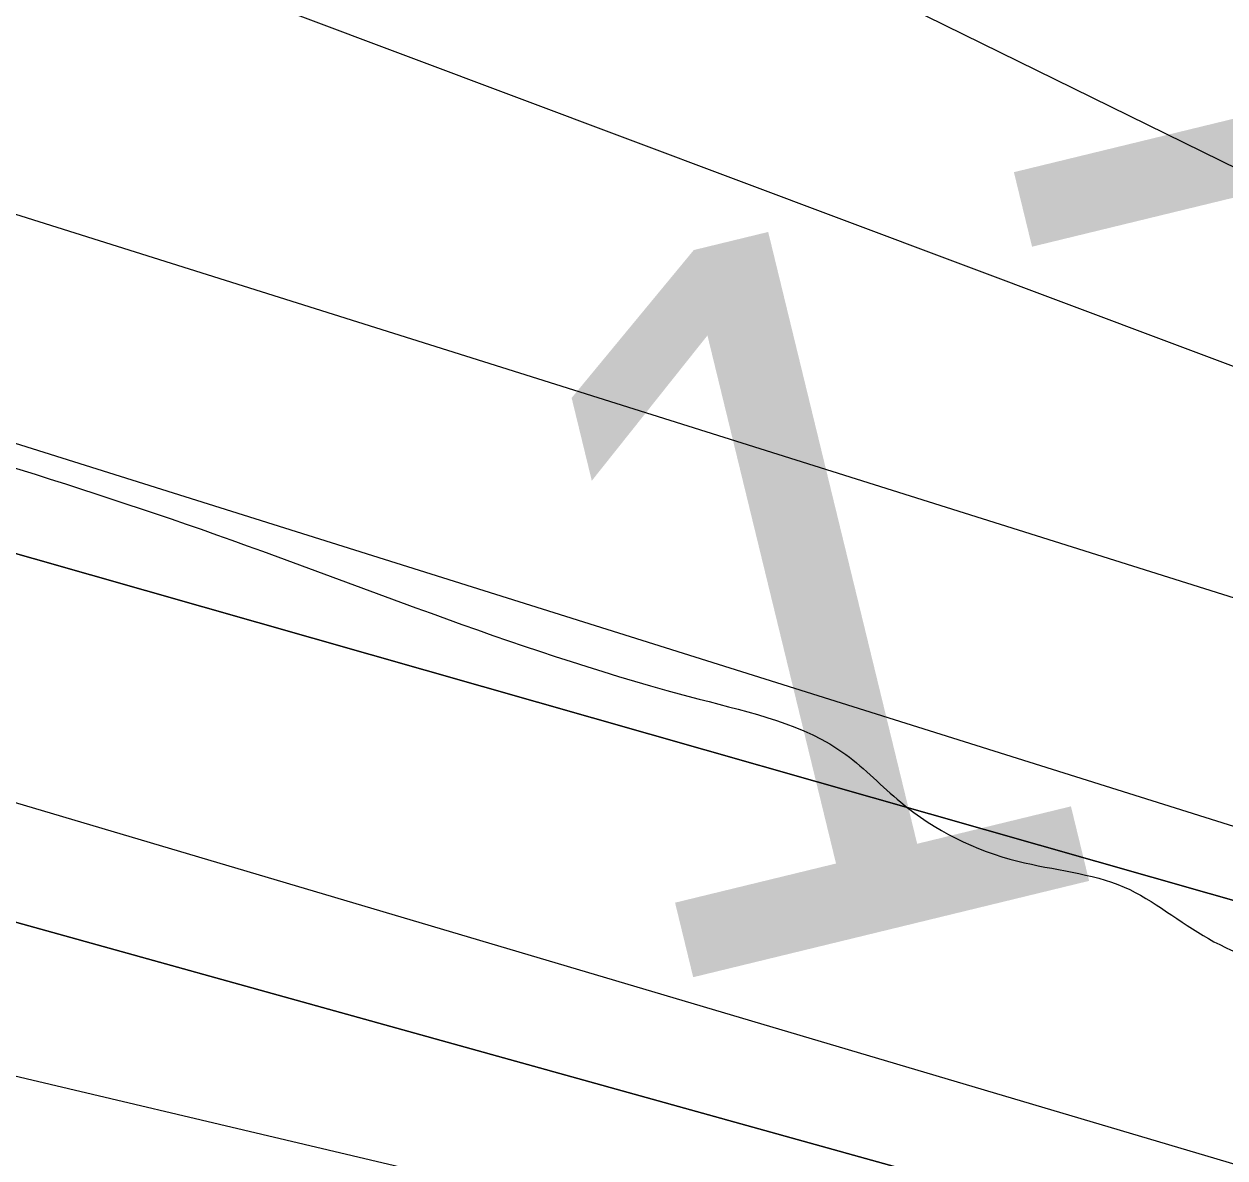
# Model space of a CAD drawing. Extents: x 3445503 to 3483459, y 540493 to 566012.
# Drawn here: x 3472087.7 to 3472201.5, y 551881.6 to 551989.1 of the extents above; entities that cross this region are included whole.
import ezdxf

# ---------------------------------------------------------------- set-up
doc = ezdxf.new("R2010")
doc.units = 0
for name, color, linetype in [('V-GRID-MAJR', 7, 'Continuous'), ('V-RIVR-EDGE', 7, 'Continuous'), ('V-RIVR-RANG', 7, 'Continuous'), ('V-RRAP-RVMT', 7, 'Continuous'), ('V-TOPO-DPTH', 7, 'Continuous'), ('V-TOPO-MINR', 7, 'Continuous'), ('V-TOPO-WATR', 7, 'Continuous')]:
    doc.layers.add(name, color=color, linetype=linetype)

msp = doc.modelspace()

# ---------------------------------------------------------------- linework, layer by layer
at = {"layer": 'V-GRID-MAJR'}
msp.add_spline([(3449621.526, 551946.219), (3454896.117, 551971.152), (3460170.705, 551996.853), (3465445.288, 552023.321), (3470719.8680000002, 552050.556), (3475994.444, 552078.558), (3481269.015, 552107.327), (3481269.0160000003, 552107.327)], degree=3, dxfattribs=at)
at = {"layer": 'V-RIVR-EDGE'}
msp.add_spline([(3466309.3848466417, 552621.9579710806), (3466349.703870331, 552619.4248512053), (3466382.7286882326, 552619.3431903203), (3466411.927860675, 552618.5757255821), (3466431.7444705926, 552619.221988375), (3466456.4313341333, 552621.2467355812), (3466478.3423179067, 552625.364137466), (3466500.245565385, 552626.3528723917), (3466524.236310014, 552628.0317091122), (3466536.750118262, 552627.6531342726), (3466565.613695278, 552631.7533443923), (3466586.12556452, 552632.3978880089), (3466600.729448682, 552633.7523039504), (3466616.0268729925, 552634.4097413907), (3466639.3163411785, 552633.656889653), (3466653.5691573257, 552633.621646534), (3466663.6572942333, 552636.3777557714), (3466670.958376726, 552636.70733408), (3466676.5238896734, 552638.0840993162), (3466689.3818892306, 552636.3141462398), (3466713.3709146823, 552637.2977236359), (3466728.6700581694, 552638.6504204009), (3466733.538592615, 552639.3336454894), (3466741.1864451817, 552639.3147345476), (3466744.6653205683, 552640.3490276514), (3466765.8784662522, 552643.425259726), (3466811.078918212, 552646.7898098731), (3466822.205646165, 552647.8051920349), (3466836.469636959, 552652.2891345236), (3466848.283028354, 552649.8265008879), (3466872.264317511, 552647.6814113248), (3466895.5486281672, 552644.842781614), (3466925.7906895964, 552644.0727381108), (3466966.4607813, 552642.9292772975), (3466982.79421789, 552640.8030986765), (3467002.59535522, 552635.1920275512), (3467043.595884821, 552627.0951139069), (3467061.669188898, 552625.6598966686), (3467070.7101388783, 552626.68043636), (3467078.7116382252, 552629.0940734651), (3467090.2031876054, 552637.061189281), (3467099.252733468, 552641.558025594), (3467116.301199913, 552647.425610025), (3467156.6554667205, 552659.1453062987), (3467180.3045988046, 552663.258410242), (3467190.046825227, 552666.710638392), (3467215.09593143, 552674.6442302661), (3467224.4982644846, 552681.2259849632), (3467241.911552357, 552694.0453030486), (3467256.190156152, 552704.4389497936), (3467275.6875028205, 552716.5578510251), (3467305.630931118, 552735.6035578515), (3467327.5634045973, 552748.4117012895), (3467352.2898091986, 552766.4274129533), (3467374.5759294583, 552781.6681044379), (3467388.8450777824, 552788.2378248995), (3467399.6405082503, 552795.8590302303), (3467402.78378821, 552801.7609981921), (3467413.9139545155, 552804.1668990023), (3467419.4846249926, 552807.6294422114), (3467425.4132401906, 552815.2626817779), (3467432.374429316, 552818.7217866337), (3467446.2950883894, 552824.9447370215), (3467466.1340476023, 552834.6293710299), (3467483.877773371, 552840.495236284), (3467499.17605727, 552841.5003033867), (3467510.654712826, 552844.2529742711), (3467520.049309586, 552847.7060620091), (3467524.5753718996, 552850.4759246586), (3467538.4917330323, 552854.9607267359), (3467570.8333258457, 552859.7476002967), (3467609.0837633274, 552864.1722311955), (3467645.5969120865, 552868.9487896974), (3467670.2803372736, 552869.5830182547), (3467689.7518962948, 552871.2730296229), (3467696.009230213, 552871.257557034), (3467706.087052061, 552869.8421103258), (3467716.5150823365, 552869.4686930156), (3467730.4194092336, 552869.0866798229), (3467744.6799616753, 552872.1801036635), (3467757.201506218, 552874.9301957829), (3467768.325655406, 552874.9026889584), (3467789.870098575, 552871.3730978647), (3467862.1813662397, 552872.9324518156), (3467905.6281973, 552870.0439659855), (3467943.4854469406, 552856.0450843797), (3467982.0233429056, 552836.1347793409), (3468014.6377812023, 552810.677012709), (3468040.65671139, 552789.0595045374), (3468070.1493594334, 552766.3905114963), (3468095.144311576, 552752.4234346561), (3468129.525264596, 552738.433148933), (3468159.7466959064, 552729.3199935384), (3468202.1480592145, 552725.3911974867), (3468241.4284918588, 552724.5988046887), (3468263.6742114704, 552723.5009020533), (3468284.519956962, 552718.5825114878), (3468310.5466234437, 552700.0936702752), (3468339.350029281, 552679.8598040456), (3468348.374647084, 552674.2753801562), (3468371.3078897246, 552670.0470913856), (3468394.9518642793, 552672.074417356), (3468423.1107265, 552672.3524203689), (3468450.5691718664, 552670.5463645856), (3468476.2946264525, 552670.8303847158), (3468493.331918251, 552672.17878354), (3468516.288369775, 552677.3364956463), (3468541.3426335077, 552687.3558654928), (3468560.1404229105, 552697.7383375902), (3468569.530721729, 552699.453277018), (3468577.1777147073, 552699.086736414), (3468586.549102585, 552693.1538232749), (3468603.1932065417, 552676.0787095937), (3468627.1512868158, 552664.5476191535), (3468668.5080419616, 552659.9261425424), (3468712.655289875, 552659.1217155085), (3468729.6977392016, 552662.5558923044), (3468746.743626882, 552667.3805877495), (3468759.9561328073, 552668.390812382), (3468773.149727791, 552661.7531844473), (3468796.0468677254, 552642.9244498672), (3468815.139851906, 552632.1006529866), (3468834.5778869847, 552620.2331075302), (3468847.085678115, 552617.4211250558), (3468885.6579576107, 552611.4160065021), (3468924.924636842, 552605.0615391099), (3468947.8638966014, 552603.2666579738), (3468956.9074253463, 552605.3300866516), (3468965.9595499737, 552610.869811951), (3468970.840118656, 552616.4198523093), (3468974.664044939, 552616.4103968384), (3468976.7334907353, 552609.8002757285), (3468983.642244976, 552592.0539711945), (3468990.5742081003, 552583.6936675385), (3469002.715458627, 552573.2346920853), (3469014.5168157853, 552565.9052431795), (3469022.157791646, 552563.1052949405), (3469029.1086657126, 552562.3928438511), (3469038.490368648, 552560.6314866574), (3469047.8634757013, 552555.3938328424), (3469053.7680224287, 552553.2934418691), (3469073.9245257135, 552550.8101781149), (3469091.299991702, 552548.3337910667), (3469106.580224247, 552542.0386352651), (3469126.7289912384, 552536.4267045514), (3469142.713078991, 552533.6061261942), (3469153.1385305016, 552532.1898198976), (3469162.515075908, 552528.3426847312), (3469171.8761487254, 552518.2382156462), (3469185.7598455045, 552509.5130905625), (3469208.691368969, 552504.5895424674), (3469232.6709389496, 552501.7491935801), (3469258.052202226, 552503.4245919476), (3469277.1821487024, 552507.5488705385), (3469302.5720078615, 552512.7005655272), (3469341.873930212, 552520.598914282), (3469368.302380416, 552524.0098821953), (3469396.1067362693, 552521.5077074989), (3469447.8657340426, 552506.0839237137), (3469526.008483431, 552475.9943654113), (3469583.6754662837, 552459.8607093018), (3469651.0795180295, 552445.0935033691), (3469684.7815439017, 552437.7099004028), (3469730.656625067, 552432.7296194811), (3469767.1482841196, 552428.8154364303), (3469829.708729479, 552423.4462656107), (3469847.787191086, 552424.0968263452), (3469856.8255623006, 552424.0744770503), (3469867.597783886, 552422.3096815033), (3469876.2790699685, 552418.4642655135), (3469887.7370954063, 552412.8738245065), (3469925.5952046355, 552399.2225725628), (3469955.1256745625, 552391.8492846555), (3469977.3593599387, 552385.8845667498), (3470001.330334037, 552379.5679212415), (3470024.271312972, 552378.4682994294), (3470048.2654959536, 552381.5376547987), (3470074.0072827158, 552388.4266385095), (3470084.094560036, 552390.8351180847), (3470093.829909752, 552391.5063089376), (3470109.1161594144, 552387.6445607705), (3470138.280948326, 552372.9719095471), (3470163.617513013, 552356.5705654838), (3470192.4441277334, 552345.7227001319), (3470225.456051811, 552340.4265943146), (3470241.7920671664, 552339.3433046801), (3470271.6882181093, 552339.2693800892), (3470310.9617740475, 552335.6959499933), (3470330.081405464, 552335.6486726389), (3470358.588756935, 552336.2734457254), (3470382.571765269, 552334.8236154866), (3470398.206504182, 552331.3086373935), (3470414.528766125, 552324.6632731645), (3470435.0191456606, 552316.6170752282), (3470465.5847682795, 552306.1125415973), (3470481.553383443, 552297.0346293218), (3470485.3755905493, 552296.3299145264), (3470491.6320648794, 552295.9668122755), (3470495.7976037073, 552293.5230895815), (3470499.962282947, 552290.7317372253), (3470505.8651104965, 552287.9360869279), (3470526.710855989, 552283.017696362), (3470533.314959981, 552282.6537345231), (3470539.224664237, 552282.6391215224), (3470542.35161202, 552281.9361259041), (3470544.0837432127, 552279.4984203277), (3470547.2055334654, 552276.7096467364), (3470551.369353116, 552273.5706647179), (3470557.6223890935, 552271.8170438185), (3470564.5698248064, 552269.7140740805), (3470576.390092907, 552270.0324777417), (3470585.774374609, 552269.3140095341), (3470591.329572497, 552266.5192188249), (3470613.5581003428, 552258.468722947), (3470637.518759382, 552247.9805214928), (3470666.686127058, 552234.3507592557), (3470680.9234706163, 552228.0581822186), (3470696.5547711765, 552223.1526854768), (3470705.2403551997, 552221.0454177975), (3470710.454800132, 552221.0325239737), (3470716.373959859, 552224.8418372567), (3470726.806288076, 552226.2065682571), (3470744.8873284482, 552227.9000179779), (3470772.007599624, 552229.918748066), (3470784.1763569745, 552230.5839218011), (3470792.1709796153, 552230.2165216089), (3470802.939762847, 552227.0612074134), (3470818.5822380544, 552226.6748962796), (3470830.0617531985, 552229.7751968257), (3470835.9809129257, 552233.5845101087), (3470842.5867360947, 552233.9158075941), (3470861.0085294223, 552232.8273604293), (3470874.207281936, 552228.2755104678), (3470890.1810546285, 552221.2833761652), (3470909.2989668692, 552220.5408394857), (3470935.3711915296, 552220.4763703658), (3470949.6326035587, 552223.9174238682), (3470960.7627698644, 552226.3233246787), (3470973.2774377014, 552226.2923795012), (3470997.600339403, 552221.7130227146), (3471022.2691515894, 552216.4375470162), (3471070.562167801, 552205.1939150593), (3471088.982241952, 552203.410208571), (3471111.9249400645, 552203.0058460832), (3471121.6577110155, 552202.63414795), (3471127.9124661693, 552201.5757863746), (3471132.7706855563, 552198.0874555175), (3471136.5825776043, 552193.2111847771), (3471141.449392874, 552193.1991505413), (3471145.627825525, 552195.9698727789), (3471151.191619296, 552196.651378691), (3471156.7536938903, 552196.6376252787), (3471178.2955582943, 552192.0651451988), (3471192.538918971, 552188.2059757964), (3471223.459047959, 552180.4816198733), (3471265.8406407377, 552168.5573415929), (3471314.8263375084, 552156.2691014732), (3471351.300804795, 552145.4023251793), (3471386.043140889, 552136.9732544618), (3471401.337986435, 552136.5878029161), (3471419.4112905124, 552135.1525856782), (3471433.656370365, 552131.9886755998), (3471456.2385449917, 552126.3707277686), (3471476.7409587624, 552123.1913451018), (3471490.6366897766, 552119.3330352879), (3471513.9029490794, 552109.1941826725), (3471547.945727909, 552099.0286828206), (3471579.5628353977, 552091.9978670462), (3471609.4417945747, 552084.9713492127), (3471637.2366949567, 552078.6452482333), (3471668.4958577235, 552067.4437361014), (3471684.820698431, 552061.841260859), (3471699.7636163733, 552059.718520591), (3471716.436946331, 552054.4628154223), (3471743.1820810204, 552045.3582559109), (3471759.4974662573, 552035.931854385), (3471773.3906185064, 552031.0306555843), (3471788.6674126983, 552023.3449811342), (3471808.459094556, 552013.9099837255), (3471820.614098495, 552009.0130828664), (3471825.8216667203, 552006.2191517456), (3471833.447169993, 551997.1618695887), (3471837.259921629, 551992.6332285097), (3471849.414065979, 551987.3886979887), (3471863.313235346, 551984.9209068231), (3471900.5121879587, 551985.8718198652), (3471925.883995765, 551983.723291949), (3471961.6760975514, 551978.0726797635), (3472004.068005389, 551970.3199574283), (3472058.2621299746, 551955.5854158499), (3472104.461631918, 551941.2182744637), (3472151.699724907, 551925.1104060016), (3472165.5920175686, 551919.8615775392), (3472170.7952878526, 551915.3294981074), (3472181.9056836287, 551909.7399166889), (3472191.9809267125, 551907.2815809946), (3472199.9643747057, 551902.3949951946), (3472208.994150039, 551898.8963492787), (3472220.108843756, 551895.0449161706), (3472235.3925146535, 551890.1402790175), (3472240.606959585, 551890.1273851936), (3472245.472915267, 551889.7677212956), (3472259.3703654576, 551886.604670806), (3472269.448187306, 551885.1892240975), (3472280.212672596, 551880.2957615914), (3472294.809680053, 551878.8691402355), (3472314.2752219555, 551878.1257439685), (3472330.2687651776, 551879.1290918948), (3472344.178249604, 551880.8328566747), (3472354.254352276, 551878.7221506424), (3472360.163196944, 551878.3599079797), (3472367.812768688, 551879.0362563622), (3472378.246816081, 551881.096246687), (3472386.2422983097, 551881.076476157), (3472400.490816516, 551879.3030847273), (3472427.2557217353, 551878.1940074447), (3472454.38115044, 551882.2985155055), (3472479.7598349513, 551882.9310248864), (3472504.4381026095, 551881.4794754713), (3472524.948252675, 551881.4287597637), (3472536.418312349, 551880.7051340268), (3472544.4069178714, 551877.9043261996), (3472549.2677160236, 551875.4588843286), (3472555.1774202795, 551875.4442713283), (3472570.123776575, 551874.7120497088), (3472580.207615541, 551875.7300106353), (3472593.4184022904, 551876.0449759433), (3472610.103766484, 551875.6560860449), (3472633.7443026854, 551876.2928933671), (3472647.2949828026, 551873.4783321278), (3472654.2398397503, 551870.3324734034), (3472660.149544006, 551870.3178604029), (3472666.4103162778, 551871.6929064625), (3472682.051931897, 551870.9589656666), (3472693.8790767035, 551874.0584066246), (3472707.1027572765, 551879.5878168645), (3472717.8801363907, 551879.9087992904), (3472730.733838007, 551876.4006979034), (3472741.8571276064, 551876.0255614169), (3472753.678255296, 551876.6915947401), (3472772.8142188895, 551883.249280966), (3472794.0325221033, 551888.4112910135), (3472814.549548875, 551891.1416126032), (3472833.325848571, 551892.8333431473), (3472843.4114067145, 551894.5465633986), (3472860.4572943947, 551899.3712588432), (3472888.2831399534, 551905.5598257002), (3472914.0189095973, 551910.0154017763), (3472934.187447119, 551912.3989532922), (3472958.177332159, 551913.7301603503), (3472986.3353347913, 551913.660533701), (3473020.7489521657, 551912.8801751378), (3473048.558465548, 551912.4637784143), (3473074.9877753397, 551916.2223759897), (3473094.816419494, 551921.7354540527), (3473113.957540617, 551930.3789182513), (3473134.14498908, 551940.4103223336), (3473153.2938464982, 551952.1824534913), (3473173.494188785, 551967.4283025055), (3473183.9394108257, 551974.0074784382), (3473198.201682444, 551977.7961616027), (3473219.4002151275, 551974.9626894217), (3473232.247899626, 551969.0211803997), (3473250.2988544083, 551958.5475919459), (3473256.5475924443, 551955.055822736), (3473269.4025833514, 551952.0691659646)], degree=3, dxfattribs=at)
at = {"layer": 'V-RRAP-RVMT'}
msp.add_lwpolyline([(3472327.0070000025, 551891.7850000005), (3472208.1220000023, 551911.2090000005), (3472084.3790000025, 551950.1250000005), (3472086.5030000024, 551959.3830000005), (3471939.5370000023, 552005.8660000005), (3471941.6640000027, 552014.3570000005), (3471811.0390000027, 552055.0380000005), (3471811.3790000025, 552056.5840000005), (3471663.3430000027, 552103.6430000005), (3471665.3470000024, 552110.0270000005), (3471529.5510000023, 552153.6340000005), (3471532.1750000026, 552162.4410000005), (3471390.1310000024, 552200.5940000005), (3471387.1230000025, 552193.1510000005), (3471230.6790000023, 552221.8380000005), (3471229.8860000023, 552219.7940000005), (3471107.9750000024, 552232.4610000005), (3471107.8430000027, 552234.1960000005), (3470927.1550000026, 552232.8020000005), (3470927.1250000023, 552230.3350000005), (3470810.6420000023, 552231.1480000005)], dxfattribs=at)
at = {"layer": 'V-TOPO-DPTH'}
for points in [[(3472883.8893439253, 551963.0878233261), (3472273.0206982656, 551944.0121477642), (3472264.5140754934, 551942.8752375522), (3472255.991792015, 551942.2338769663), (3472247.4460174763, 551942.3358408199), (3472238.8845822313, 551942.9333542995), (3471737.2751738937, 552131.3424635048), (3471726.6384371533, 552133.9789427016), (3471715.985905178, 552136.5485642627), (3471705.309680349, 552139.0178993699), (3471694.617660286, 552141.4203768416), (3471690.3391117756, 552142.3606473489), (3471681.778461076, 552144.2602197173), (3471673.223068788, 552146.1829693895), (3471664.67556412, 552148.1404850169), (3471656.1333178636, 552150.1211779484), (3471647.5807906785, 552152.0501721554), (3471639.009308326, 552153.8871116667), (3471630.409393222, 552155.5859691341), (3471621.7905229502, 552157.1927719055), (3471469.081714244, 552184.3931498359)], [(3472315.7629208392, 551883.3416411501), (3472304.221296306, 551883.3011389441), (3472292.641546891, 551883.9991239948), (3472281.0922174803, 551885.5637292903), (3472269.621892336, 551887.5268765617), (3472258.270073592, 551890.087836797), (3471733.391705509, 552039.6722855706), (3471725.8612446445, 552041.1601930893), (3471718.319754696, 552042.5878716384), (3471710.7617211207, 552043.9252067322), (3471703.1926584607, 552045.2023128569), (3471700.530557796, 552045.6351157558), (3471694.2955699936, 552046.7086657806), (3471688.075635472, 552047.8595294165), (3471681.8782808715, 552049.1263634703), (3471675.695979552, 552050.4705111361), (3471669.5355162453, 552051.9146289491), (3471663.3890987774, 552053.4146400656), (3471657.263750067, 552054.9984911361), (3471651.1524471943, 552056.6382355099), (3471546.639599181, 552085.4473201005)], [(3471546.639599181, 552085.4473201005), (3471651.1524471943, 552056.6382355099), (3471657.263750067, 552054.9984911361), (3471663.3890987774, 552053.4146400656), (3471669.5355162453, 552051.9146289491), (3471675.695979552, 552050.4705111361), (3471681.8782808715, 552049.1263634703), (3471688.075635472, 552047.8595294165), (3471694.2955699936, 552046.7086657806), (3471700.530557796, 552045.6351157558), (3471703.1926584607, 552045.2023128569), (3471710.7617211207, 552043.9252067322), (3471718.319754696, 552042.5878716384), (3471725.8612446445, 552041.1601930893), (3471733.391705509, 552039.6722855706), (3472258.270073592, 551890.087836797), (3472269.621892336, 551887.5268765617), (3472281.0922174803, 551885.5637292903), (3472292.641546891, 551883.9991239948), (3472304.221296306, 551883.3011389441), (3472315.7629208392, 551883.3416411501)], [(3471548.07758714, 552031.9792241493), (3471589.7298078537, 552024.3485253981), (3471631.413901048, 552016.8888288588), (3471669.8437021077, 552010.1336371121), (3471694.5747849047, 552005.6238431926), (3471719.264460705, 552000.9046580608), (3471743.8920260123, 551995.8713861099), (3471768.478184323, 551990.6287229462), (3471801.272206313, 551983.4171826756), (3472273.4739341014, 551852.055102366), (3472277.867822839, 551852.3865058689), (3472282.2426499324, 551852.9127894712), (3472286.604769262, 551853.5689931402), (3472911.3827974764, 551860.8560303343)], [(3471548.07758714, 552031.9792241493), (3471589.7298078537, 552024.3485253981), (3471631.413901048, 552016.8888288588), (3471669.8437021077, 552010.1336371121), (3471694.5747849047, 552005.6238431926), (3471719.264460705, 552000.9046580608), (3471743.8920260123, 551995.8713861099), (3471768.478184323, 551990.6287229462), (3471801.272206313, 551983.4171826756), (3472273.4739341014, 551852.055102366), (3472277.867822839, 551852.3865058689), (3472282.2426499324, 551852.9127894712), (3472286.604769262, 551853.5689931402), (3472911.3827974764, 551860.8560303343)]]:
    msp.add_lwpolyline(points, dxfattribs=at)
at = {"layer": 'V-TOPO-MINR'}
for points in [[(3472928.22088007, 551977.2448795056), (3472256.072743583, 551955.1914395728), (3472252.712503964, 551954.6999799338), (3472249.3176766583, 551954.7888080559), (3472243.713789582, 551955.4182493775), (3472241.6303081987, 551955.8378249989), (3472237.8032061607, 551957.6823951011), (3472236.9423500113, 551958.311611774), (3472236.1129455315, 551958.9876510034), (3471761.0845473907, 552192.314320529), (3471737.793155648, 552195.1199206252), (3471714.495550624, 552197.8721380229), (3471691.188625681, 552200.544281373), (3471667.8754874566, 552203.1630420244), (3471598.773794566, 552210.8050196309), (3471540.895717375, 552217.1152197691)], [(3472883.8893439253, 551963.0878233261), (3472273.0206982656, 551944.0121477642), (3472264.5140754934, 551942.8752375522), (3472255.991792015, 551942.2338769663), (3472247.4460174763, 551942.3358408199), (3472238.8845822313, 551942.9333542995), (3471737.2751738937, 552131.3424635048), (3471726.6384371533, 552133.9789427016), (3471715.985905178, 552136.5485642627), (3471705.309680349, 552139.0178993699), (3471694.617660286, 552141.4203768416), (3471690.3391117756, 552142.3606473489), (3471681.778461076, 552144.2602197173), (3471673.223068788, 552146.1829693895), (3471664.67556412, 552148.1404850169), (3471656.1333178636, 552150.1211779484), (3471647.5807906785, 552152.0501721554), (3471639.009308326, 552153.8871116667), (3471630.409393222, 552155.5859691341), (3471621.7905229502, 552157.1927719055), (3471469.081714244, 552184.3931498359)], [(3472869.0147391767, 551941.7994424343), (3472297.889660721, 551924.7195597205), (3472279.3747228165, 551923.868466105), (3472260.8996573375, 551923.952922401), (3472242.4844004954, 551925.4407035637), (3472224.109016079, 551927.8640346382), (3471798.5972293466, 552061.9225108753), (3471785.349965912, 552065.4982800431), (3471772.178857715, 552069.3450998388), (3471759.0585196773, 552073.3726200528), (3471751.1421239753, 552075.8918678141), (3471734.1655755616, 552081.1579647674), (3471717.140530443, 552086.2577471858), (3471700.0427402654, 552091.1080578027), (3471682.896453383, 552095.7920538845), (3471623.3152428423, 552111.601147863), (3471585.760307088, 552121.2621560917), (3471548.1145886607, 552130.5425308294)], [(3472937.9372457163, 551876.411710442), (3472279.875556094, 551858.0261381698), (3471743.828158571, 552017.0792642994), (3471718.7478769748, 552022.0195576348), (3471693.608456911, 552026.6495232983), (3471668.4296112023, 552031.072603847), (3471662.951690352, 552032.0000322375), (3471640.5088101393, 552035.9435658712), (3471618.101363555, 552040.0728808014), (3471595.7470674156, 552044.4808676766), (3471573.4282049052, 552049.0746358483)], [(3472911.3827974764, 551860.8560303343), (3472286.604769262, 551853.5689931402), (3472282.2426499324, 551852.9127894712), (3472277.867822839, 551852.3865058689), (3472273.4739341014, 551852.055102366), (3471801.272206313, 551983.4171826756), (3471768.478184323, 551990.6287229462), (3471743.8920260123, 551995.8713861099), (3471719.264460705, 552000.9046580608), (3471694.5747849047, 552005.6238431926), (3471669.8437021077, 552010.1336371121), (3471631.413901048, 552016.8888288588), (3471589.7298078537, 552024.3485253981), (3471548.07758714, 552031.9792241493)], [(3472891.6131961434, 551845.1595214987), (3472294.8530024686, 551847.8861705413), (3472287.162577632, 551846.8869048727), (3472279.454712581, 551846.105563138), (3472271.72068721, 551845.6511073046), (3471928.655111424, 551926.7342521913), (3471831.2611835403, 551952.5170076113), (3471819.884861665, 551955.5116348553), (3471808.507124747, 551958.500894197), (3471797.1145442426, 551961.4298450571), (3471785.7035914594, 551964.2837693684), (3471774.2650802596, 551967.0251538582), (3471762.808196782, 551969.6915118), (3471747.506713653, 551973.1732647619), (3471733.690252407, 551976.2220762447), (3471719.8490180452, 551979.1498624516), (3471705.9706240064, 551981.8961107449), (3471692.067456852, 551984.5213337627), (3471598.946603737, 552001.4737350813), (3471538.4633116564, 552012.4782384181)]]:
    msp.add_lwpolyline(points, dxfattribs=at)
at = {"layer": 'V-TOPO-WATR'}
msp.add_lwpolyline([(3472315.7629208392, 551883.3416411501), (3472304.221296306, 551883.3011389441), (3472292.641546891, 551883.9991239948), (3472281.0922174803, 551885.5637292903), (3472269.621892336, 551887.5268765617), (3472258.270073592, 551890.087836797), (3471733.391705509, 552039.6722855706), (3471725.8612446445, 552041.1601930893), (3471718.319754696, 552042.5878716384), (3471710.7617211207, 552043.9252067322), (3471703.1926584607, 552045.2023128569), (3471700.530557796, 552045.6351157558), (3471694.2955699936, 552046.7086657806), (3471688.075635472, 552047.8595294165), (3471681.8782808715, 552049.1263634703), (3471675.695979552, 552050.4705111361), (3471669.5355162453, 552051.9146289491), (3471663.3890987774, 552053.4146400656), (3471657.263750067, 552054.9984911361), (3471651.1524471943, 552056.6382355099), (3471546.639599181, 552085.4473201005)], dxfattribs=at)

# ---------------------------------------------------------------- texts
at = {"layer": 'V-RIVR-RANG'}
msp.add_text('17.3', height=66.99999999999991, rotation=13.678325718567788, dxfattribs=at).set_placement((3472144.4924931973, 551897.1238585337))

doc.saveas('drawing.dxf')
